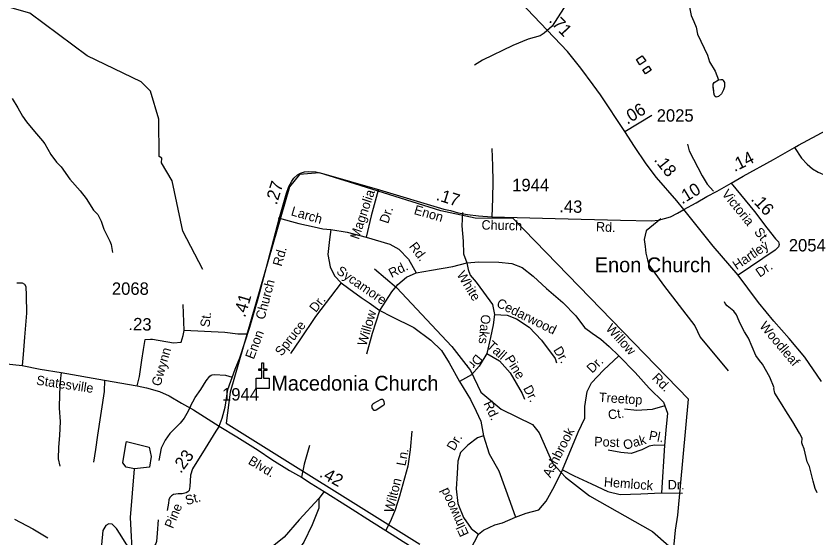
# Model space of a CAD drawing. Extents: x 1473865 to 1648260, y 639067 to 773536.
# Drawn here: x 1540456 to 1548512, y 713316 to 718566 of the extents above; entities that cross this region are included whole.
import ezdxf

# ---------------------------------------------------------------- set-up
doc = ezdxf.new("R2010")
doc.units = 0
for name, color, linetype in [('Exist Boundary Political City Limit New', 7, 'Continuous'), ('Exist Cultural Church CELL', 7, 'Continuous'), ('Exist Cultural Church Label', 7, 'Continuous'), ('Exist Cultural Church with Cemetery Label', 7, 'Continuous'), ('Exist Hydrographic Creek Single Shore', 7, 'Continuous'), ('Exist Hydrographic Misc Water Feature', 7, 'Continuous'), ('Exist Hydrographic Pond Under 1500 Sq Ft', 7, 'Continuous'), ('Exist Railroad Mainline', 7, 'Continuous'), ('Exist Road Non-System Type 51', 7, 'Continuous'), ('Exist Road Non-System Type 51 Label', 7, 'Continuous'), ('Exist Road Primary US Attributed', 7, 'Continuous'), ('Exist Road Primary US Label', 7, 'Continuous'), ('Exist Road Primary US Mileage Hundredths English Label', 7, 'Continuous'), ('Exist Road Secondary Mileage Hundredths English Label', 7, 'Continuous'), ('Exist Road Secondary Type 41 Attributed', 7, 'Continuous'), ('Exist Road Secondary Type 51 Attributed', 7, 'Continuous'), ('Exist Road Secondary Type 51 Label', 7, 'Continuous'), ('Exist Road Secondary Type 51 Number Label', 7, 'Continuous'), ('Map Preparation Boundary City Limit Buffer Line', 7, 'Continuous')]:
    doc.layers.add(name, color=color, linetype=linetype)

msp = doc.modelspace()

# ---------------------------------------------------------------- linework, layer by layer
at = {"layer": 'Exist Boundary Political City Limit New'}
msp.add_lwpolyline([(1547073, 713139.3), (1547098.2, 713385.6), (1547119.4, 713534.8), (1547227.4, 714704.2), (1545463.2, 716525), (1545078.4, 716529.9), (1544734.9, 716603.1), (1543867.6, 716873.6), (1543512.9, 716986.3), (1543310.1, 716969.4), (1543208.9, 716845.4), (1542612.1, 714773.6), (1542572.8, 714463.6), (1544521.8, 713245)], dxfattribs=at)
at = {"layer": 'Exist Cultural Church CELL'}
msp.add_lwpolyline([(1542876.1, 714917.1), (1542933, 714917.3), (1542933, 714993.4), (1542901, 714993.4), (1542901, 715009.4), (1542933, 715009.4), (1542933, 715069.5), (1542949, 715069.5), (1542949, 715009.4), (1542981, 715009.4), (1542981, 714993.4), (1542949, 714993.4), (1542949, 714917.3), (1543006.7, 714917.1), (1543006.7, 714810.7), (1542876.1, 714810.7)], close=True, dxfattribs=at)
at = {"layer": 'Exist Hydrographic Creek Single Shore'}
for points in [[(1542338.8, 716009.8), (1542136.8, 716397.9), (1542027.9, 716905.7), (1541921.8, 717085), (1541922.9, 717134.3), (1541897.9, 717151.2), (1541895.8, 717525.4), (1541808.9, 717809.5), (1541717.8, 717903.2), (1541172.8, 718163.8), (1540595.8, 718595.5), (1540271.8, 718684.1), (1540172.9, 718745.2), (1540131.8, 718811.7), (1539929.9, 719708.7), (1539870.8, 720241.6), (1539855.8, 720301), (1539841.8, 720501.5), (1539759.8, 720851.4), (1539692.8, 721078.9), (1539679.8, 721354.9), (1539610.8, 721714.1), (1539599.8, 722081.9)], [(1544064.8, 716017.6), (1544286.8, 715829.3), (1544843.8, 715237), (1545031.9, 714993.6), (1545136.9, 714774.9), (1545342.8, 714603.3), (1545656.9, 714449.2), (1545722.9, 714365.8), (1545859.9, 714061.1), (1545990.9, 713917.3), (1546229.9, 713732), (1546865.9, 713371.1), (1547029.9, 713226.6), (1547162.9, 713148.5), (1547344.9, 713111.9), (1548095.9, 713159.2), (1548336.9, 713088.6), (1548777.2, 712939.3)], [(1542739.8, 711301.1), (1542731.8, 711343.9), (1542295.8, 711690.9), (1541679.8, 712284.3), (1541647.8, 712376.9), (1541550.8, 712588.9), (1541554.8, 712795.6), (1541633.7, 713069.8), (1541607.8, 713513.4), (1541648.8, 714001.7)]]:
    msp.add_lwpolyline(points, dxfattribs=at)
at = {"layer": 'Exist Hydrographic Misc Water Feature'}
for points in [[(1547238.8, 718774.4), (1547235.6, 718705.6), (1547240.3, 718639.5), (1547254.9, 718571.2), (1547282.3, 718511.6), (1547304.7, 718452.3), (1547319.2, 718382), (1547419.2, 718172.1), (1547437.9, 718103.7), (1547497.1, 718010.6), (1547531.7, 717923)], [(1546005.2, 718698.6), (1545910.2, 718548.6), (1545854.5, 718463.7), (1545775.1, 718391.4), (1545734.6, 718364.2), (1545613.9, 718332.7), (1545460.6, 718269.8), (1545153.7, 718122.1), (1545072.7, 718071.8)], [(1546761.3, 718165.8), (1546796.9, 718113.8), (1546739.1, 718075), (1546703.1, 718128.6), (1546761.3, 718165.8)], [(1546825.7, 718061.7), (1546852.2, 718021), (1546795.1, 717982.7), (1546767.5, 718023.1), (1546825.7, 718061.7)], [(1547531.7, 717923), (1547554.4, 717927.4), (1547572.5, 717927.1), (1547578.3, 717917), (1547589.9, 717896.7), (1547589.1, 717852.8), (1547580.4, 717821), (1547561.6, 717781.4), (1547529.1, 717754.1), (1547507, 717746.5), (1547493.1, 717756.8), (1547487.5, 717774.9), (1547480.7, 717839), (1547476.9, 717847.1), (1547477.5, 717879), (1547487.8, 717894.8), (1547531.7, 717923)], [(1547531.7, 717923), (1547554.4, 717927.4), (1547572.5, 717927.1), (1547578.3, 717917), (1547589.9, 717896.7), (1547589.1, 717852.8), (1547580.4, 717821), (1547561.6, 717781.4), (1547529.1, 717754.1), (1547507, 717746.5), (1547493.1, 717756.8), (1547487.5, 717774.9), (1547476.9, 717847.1), (1547477.5, 717879), (1547487.8, 717894.8), (1547531.7, 717923)], [(1540419, 717734.5), (1540475.3, 717641.4), (1540521.3, 717556.2), (1540560.5, 717499.7), (1540642.6, 717402.1), (1540722.8, 717308.5), (1540746.2, 717276.1), (1540806.2, 717170.9), (1540864.7, 717093.7), (1540911.8, 717044.8), (1540999.4, 716923.1), (1541103.1, 716803), (1541161.6, 716727.9), (1541235.9, 716608.9), (1541279.8, 716566.2), (1541307.5, 716511), (1541313.3, 716498.9), (1541339.6, 716416.4), (1541401.3, 716295.2), (1541412.7, 716263), (1541429.1, 716182.7)], [(1548524.9, 713761.9), (1548504.4, 713806), (1548483.8, 713877.1), (1548445.4, 714026.2), (1548422.3, 714074.6), (1548392.2, 714202.7), (1548377.3, 714243.9), (1548369.8, 714266.3), (1548372.3, 714310.5), (1548345, 714363.3), (1548279.5, 714476.4), (1548209.7, 714587.7), (1548172.8, 714646.4), (1548097, 714763.9), (1548088.4, 714811.5), (1548090.1, 714820), (1548046.1, 714924.9), (1547972.7, 715058.3), (1547941.5, 715094.9), (1547906.4, 715143.6), (1547831.6, 715318.6), (1547793, 715381.8), (1547766, 715434.3), (1547737.1, 715490.8), (1547710.4, 715555.4), (1547683, 715589.9), (1547616, 715645.3), (1547598.5, 715667.6), (1547588.9, 715685.8)], [(1544060, 714665.4), (1544132.5, 714703.2), (1544143.3, 714705.6), (1544150.7, 714703.7), (1544154.9, 714698.1), (1544160.1, 714682.8), (1544163.9, 714656.7), (1544163.8, 714651.8), (1544160.4, 714645.6), (1544148.7, 714637.2), (1544083, 714594), (1544073.4, 714590.8), (1544064.2, 714591.3), (1544058, 714594.6), (1544048.4, 714607.5), (1544043.2, 714618.8), (1544041, 714626.9), (1544040.6, 714635.3), (1544041.1, 714644.2), (1544044.4, 714652.5), (1544050.9, 714659.2), (1544060, 714665.4)]]:
    msp.add_lwpolyline(points, dxfattribs=at)
at = {"layer": 'Exist Hydrographic Pond Under 1500 Sq Ft'}
msp.add_lwpolyline([(1541648.8, 714001.7), (1541565.8, 714019.8), (1541532.8, 714063.1), (1541560.7, 714246.4), (1541569.9, 714277.2), (1541798.2, 714222.3), (1541816.8, 714126.3), (1541798.8, 714018.4), (1541648.8, 714001.7)], dxfattribs=at)
at = {"layer": 'Exist Railroad Mainline'}
msp.add_lwpolyline([(1540440, 713496.5), (1540626.3, 713399.3), (1540777, 713308.6)], dxfattribs=at)
at = {"layer": 'Exist Road Non-System Type 51'}
for points in [[(1545248.7, 717228.9), (1545255.7, 717057.1), (1545259.1, 716899.1), (1545253.9, 716727.3), (1545247, 716543.4)], [(1547216.5, 717272.6), (1547235.4, 717206.4), (1547367.2, 716955.8), (1547415.7, 716871), (1547478.5, 716799.9)], [(1544101.3, 716809.5), (1544033.1, 716552.9), (1543981.2, 716338.5)], [(1544950.9, 716584.9), (1544944.4, 716451.7), (1544957.4, 716295.8), (1544963.8, 716169.1), (1544996.4, 716079.9)], [(1543096.1, 716533), (1543303.8, 716474.5), (1543459.6, 716442), (1543547.2, 716422.5), (1543627.4, 716413.2)], [(1546948.5, 716520.6), (1546801.1, 716401), (1546781.9, 716315), (1546792.3, 716243.5), (1546798.8, 716176.5), (1546813.7, 716109.1), (1546828.7, 716056.7), (1546976.4, 715852.7), (1547290.3, 715444.4), (1547346.4, 715328.4), (1547628, 714989.2)], [(1543627.4, 716413.2), (1543612.2, 716312.1), (1543595.9, 716162.7), (1543618.6, 716039.3), (1543664.1, 715948.3), (1543731.4, 715875.7)], [(1543627.4, 716413.2), (1543789.7, 716387.3), (1543981.2, 716338.5)], [(1543981.2, 716338.5), (1544221.3, 716267.1), (1544312.2, 716215.1), (1544409.6, 716114.4), (1544484.2, 715978)], [(1548130.8, 716236.7), (1548099, 716207.7), (1547728.1, 715954)], [(1544996.4, 716079.9), (1545115.5, 716089.8), (1545316.7, 716086.5), (1545449.8, 716070.3), (1545553.6, 716031.3), (1545664, 715943.6), (1545797, 715820.2), (1545962.6, 715677.3), (1546092.4, 715544.1), (1546180, 715427.2), (1546257.9, 715368.7), (1546345.5, 715310.2), (1546429.9, 715235.5), (1546526.7, 715141.4)], [(1544484.2, 715978), (1544640, 716004), (1544854.2, 716042.9), (1544996.4, 716079.9)], [(1544996.4, 716079.9), (1545009.4, 716011.7), (1545028.8, 715953.2), (1545090.5, 715885), (1545165.1, 715784.3), (1545252.8, 715657.6), (1545275.5, 715558.9)], [(1544120.2, 715597.4), (1544240.8, 715786.3), (1544302.5, 715861.1), (1544386.9, 715932.5), (1544484.2, 715978)], [(1540465.5, 715878), (1540517.5, 715877.3), (1540541.3, 715864.9), (1540555, 715838.6), (1540557.6, 715750.5), (1540560.6, 715572.8), (1540542.9, 715331), (1540526.5, 715154.8), (1540518.9, 715042.7)], [(1543731.4, 715875.7), (1543471.7, 715537.9), (1543312.7, 715304), (1543218.6, 715164.3)], [(1543731.4, 715875.7), (1543806, 715820.5), (1543932.6, 715729.5), (1544013.7, 715674.3), (1544120.2, 715597.4)], [(1543990.4, 715162.1), (1544045.5, 715370), (1544120.2, 715597.4)], [(1544120.2, 715597.4), (1544237, 715538.9), (1544460.9, 715425.2), (1544632.9, 715298.5), (1544740, 715194.6), (1544817.9, 715071.2), (1544921.6, 714884.1)], [(1545275.5, 715558.9), (1545259.3, 715455), (1545233.3, 715325), (1545197.6, 715165.4)], [(1545275.5, 715558.9), (1545402.1, 715552.4), (1545496.2, 715513.4), (1545622.7, 715429), (1545749.3, 715299.1), (1545885.6, 715113.9), (1545898.6, 715071.7)], [(1542790.2, 715361.2), (1542688.2, 715360.9), (1542560.4, 715374.8), (1542150, 715395.8)], [(1545197.6, 715165.4), (1545119.7, 715038.7), (1545041.9, 714951), (1544921.6, 714884.1)], [(1545197.6, 715165.4), (1545324.2, 715091.2), (1545431.3, 714971), (1545554.6, 714763.1), (1545577.3, 714704.6)], [(1545958.8, 713991.5), (1546117.8, 714371.6), (1546182.7, 714514.5), (1546182.7, 714631.4), (1546208.7, 714780.8), (1546250.8, 714868.5), (1546370.9, 714995.2), (1546526.7, 715141.4)], [(1546526.7, 715141.4), (1546692.2, 714972.5), (1546831.8, 714816.6), (1546974.6, 714673.6), (1546990.8, 714637.9)], [(1540909.8, 714972.6), (1540899.3, 714885.3), (1540893.3, 714759.4), (1540891.2, 714613.1), (1540901.1, 714480.9), (1540895, 714338.9), (1540885.3, 714221.1), (1540879.5, 714102.9), (1540896.4, 714030.7)], [(1541346.5, 714897.7), (1541343.8, 714780.5), (1541275.1, 714343.1), (1541257, 714197.4), (1541237, 714069.5)], [(1542213.1, 714633.9), (1542259.6, 714721), (1542316.5, 714802.5), (1542369.5, 714887.8), (1542407.9, 714935.5), (1542420.1, 714947.3), (1542432.2, 714951.2), (1542456, 714952.9), (1542564.1, 714945.7), (1542633.6, 714927.5)], [(1544921.6, 714884.1), (1545031.9, 714702.2), (1545090.3, 714585.3), (1545135.7, 714481.3), (1545164.2, 714333.5)], [(1546990.8, 714637.9), (1546861, 714602.2), (1546708.4, 714589.2), (1546585.1, 714605.4)], [(1546990.8, 714637.9), (1547016.7, 714563.2), (1547000.5, 714391.1), (1546987.5, 714238.4)], [(1542213.1, 714633.9), (1542191, 714583.3), (1542149.8, 714513.9), (1542109.1, 714462.5), (1542005.4, 714359.9), (1541958.4, 714290.6), (1541919.2, 714211.2), (1541895.2, 714085.4)], [(1544441.6, 714381.9), (1544426, 714194.8), (1544401.1, 714029.5), (1544318.1, 713726.9), (1544274.6, 713590.9), (1544234.5, 713491.6), (1544180.5, 713381.8)], [(1545164.2, 714333.5), (1545102.5, 714314), (1545005.1, 714242.5), (1544933.7, 714167.8), (1544904.5, 714080.1), (1544898, 713956.7), (1544888.3, 713800.8), (1544904.5, 713654.6), (1544963, 713511.7), (1545040.8, 713401.3), (1545111.9, 713343.6)], [(1545164.2, 714333.5), (1545219.8, 714153.7), (1545317.1, 713981.5), (1545432.8, 713667.6), (1545486.9, 713515.8)], [(1543410.2, 714239.2), (1543359, 714050.5), (1543330.4, 713919.5)], [(1546987.5, 714238.4), (1546886.9, 714241.6), (1546831.8, 714231.9), (1546757.1, 714192.9), (1546650, 714157.2), (1546546.2, 714166.9), (1546419.6, 714189.7)], [(1546987.5, 714238.4), (1546955.1, 713760.9)], [(1545111.9, 713343.6), (1545163.8, 713385.8), (1545277.4, 713437.8), (1545355.3, 713457.2), (1545486.9, 713515.8), (1545591.6, 713556.1), (1545722, 713590.4), (1545793.4, 713678.1), (1545877.8, 713827.5), (1545958.8, 713991.5)], [(1545958.8, 713991.5), (1546075.6, 713933.1), (1546250.8, 713851.9), (1546416.4, 713773.9), (1546539.7, 713744.7), (1546747.4, 713751.2), (1546955.1, 713760.9)], [(1543559.2, 713775.2), (1543506.3, 713702.6)], [(1546955.1, 713760.9), (1547166.8, 713757.8)], [(1543506.3, 713702.6), (1543504.3, 713606.3), (1543437.6, 713439.4), (1543353.2, 713264.7), (1543294.4, 713178.3), (1543184.5, 713044.8), (1543100.1, 712966.2), (1543035.4, 712909.3), (1542986.3, 712887.7), (1542909.8, 712887.7), (1542819.6, 712903.4), (1542750.9, 712905.4), (1542672.4, 712907.3), (1542662.6, 712917.2)], [(1543506.3, 713702.6), (1543306.1, 713488.5), (1543155.1, 713313.8), (1543035.4, 713217.6), (1542862.7, 713113.5), (1542741.1, 713009.4), (1542662.6, 712917.2)], [(1541887.6, 713487.8), (1541877.4, 713354.9), (1541871.8, 713269.1), (1541856.9, 713231.9), (1541819.6, 713211.3), (1541661.2, 713203.9), (1541599.8, 713202), (1541566.2, 713246.8), (1541506.6, 713343.7), (1541469.3, 713401.5), (1541422.8, 713446.3), (1541391.1, 713450), (1541359.4, 713431.4), (1541329.6, 713381), (1541318.4, 713237.5)], [(1544916.3, 712957.2), (1544995.1, 713119.4), (1545111.9, 713343.6)]]:
    msp.add_lwpolyline(points, dxfattribs=at)
at = {"layer": 'Exist Road Primary US Attributed'}
for points in [[(1538249.3, 715461.3), (1538360.7, 715389.8), (1538490.5, 715310.8), (1538581.8, 715275.3), (1538661.5, 715250.1), (1538812.4, 715200.3), (1538909.9, 715181.1), (1539082.3, 715161.9), (1539429.9, 715129.9), (1539651.7, 715114.4), (1540075.5, 715091.5), (1540518.9, 715042.7), (1540698.4, 715005.8), (1540909.8, 714972.6), (1541346.5, 714897.7), (1541675.5, 714838.4)], [(1541675.5, 714838.4), (1541771.2, 714819.2), (1541901.2, 714780.3), (1541998.6, 714738.9), (1542121.2, 714665.9), (1542244.9, 714596.2), (1542501.2, 714431.1)], [(1542501.2, 714431.1), (1542679.7, 714324.8), (1542893.9, 714190.6), (1543031.1, 714096.4), (1543211.5, 713987.5), (1543330.4, 713919.5), (1543429.7, 713855.7), (1543559.2, 713775.2), (1543805.2, 713620.1), (1544034.3, 713472.4), (1544180.5, 713381.8), (1544557.6, 713142.3), (1544801.4, 713014.3), (1545100.9, 712870.5)]]:
    msp.add_lwpolyline(points, dxfattribs=at)
at = {"layer": 'Exist Road Secondary Type 41 Attributed'}
msp.add_lwpolyline([(1541675.5, 714838.4), (1541699.8, 714933.2), (1541723.4, 715098.1), (1541739.1, 715203.9), (1541755.3, 715307.5), (1541809.2, 715310.5), (1541829.3, 715308.4), (1542042.3, 715272.6), (1542118.5, 715278), (1542140.3, 715347), (1542150, 715395.8), (1542138.2, 715658.2)], dxfattribs=at)
at = {"layer": 'Exist Road Secondary Type 51 Attributed'}
msp.add_line((1546586.4, 717401.9), (1546857.7, 717566.2), dxfattribs=at)
for points in [[(1546586.4, 717401.9), (1546341.3, 717771.8), (1546266.9, 717873.1), (1546144.1, 718038.6), (1546008.2, 718208.1), (1545465.9, 718781.9), (1545318.8, 718948.6), (1545133.9, 719139.8), (1544967, 719313.6), (1544859.8, 719457.3), (1544786.5, 719564.9), (1544742, 719663.6), (1544669.1, 719835.5), (1544608.5, 720050), (1544534.3, 720269.6), (1544482.2, 720440.8)], [(1548296.3, 717241.7), (1548335.9, 717265.6), (1548618.6, 717415.7), (1548770.6, 717500.3), (1548982.3, 717616.1), (1549048.5, 717660.6), (1549113.2, 717690), (1549243.5, 717762.1), (1549484.3, 717901.1), (1549610.9, 717985.7), (1549680.9, 718035.8), (1549738.4, 718082), (1549807.5, 718142.9), (1549934, 718241.1), (1550155.9, 718426.4), (1550284.1, 718547)], [(1547179.5, 716615.2), (1547108.9, 716702.3), (1546907.1, 716939.8), (1546800.4, 717076.5), (1546684.4, 717249.1), (1546586.4, 717401.9)], [(1547656.4, 716881.2), (1547780.1, 716953.4), (1548082.4, 717118.9), (1548296.3, 717241.7)], [(1548296.3, 717241.7), (1548366.7, 717132.6), (1548424.5, 717071.4), (1548477, 717025.5), (1548535.2, 716991.2), (1548612.5, 716959.7), (1548658.7, 716954.9), (1548701.1, 716960.9), (1548769.7, 716988.8), (1548878.2, 717042), (1548973, 717098.9), (1549060.4, 717142.8), (1549091.5, 717154.6), (1549122.7, 717158.2), (1549210, 717147.3), (1549323.5, 717123.1), (1549466.9, 717091.6), (1549570.5, 717065)], [(1542501.2, 714431.1), (1542530.4, 714513.2), (1542563.3, 714625.2), (1542589.7, 714802.5), (1542661.8, 715005.6), (1542710.9, 715120.8), (1542812.1, 715430.1), (1542893, 715718.3), (1542977, 716035), (1543107.1, 716520.9), (1543178.2, 716781.1), (1543204.1, 716846.3), (1543232.6, 716902.4), (1543254.7, 716932), (1543289.4, 716964.3), (1543320.7, 716982.1), (1543362.2, 716995), (1543401, 716998.2), (1543474.2, 716994.5), (1543554.5, 716976.7), (1544117.7, 716813.5), (1544763.6, 716620.1), (1544830.8, 716604.3), (1544908.5, 716582.9), (1545001.7, 716566.7), (1545114.1, 716552.2), (1545247, 716543.4), (1545884.7, 716525.3), (1546544.6, 716507.5), (1546856.2, 716502.6), (1546927.4, 716507.5), (1546986.6, 716524.7), (1547045.1, 716543.6), (1547116.2, 716579.1), (1547179.5, 716615.2)], [(1547179.5, 716615.2), (1547305.5, 716684.7), (1547413.3, 716746.1), (1547515.6, 716802.2), (1547656.4, 716881.2)], [(1547656.4, 716881.2), (1547893.5, 716595.9), (1548017.7, 716430.8), (1548104.5, 716319.6), (1548134.1, 716289.2), (1548139.8, 716263.3), (1548133.5, 716239.2), (1548130.8, 716236.7)], [(1548568.6, 714884), (1548400.3, 715127.4), (1548242.7, 715315.3), (1548088, 715492), (1547934.3, 715678), (1547824.5, 715822.8), (1547728.1, 715954), (1547475.5, 716247.3), (1547179.5, 716615.2)], [(1542501.2, 714431.1), (1542469.5, 714382.3), (1542360.7, 714206.1), (1542234.1, 714001.4), (1542213.6, 713940.5), (1542206.9, 713824.7), (1542199.9, 713784.3), (1542186.4, 713769.8), (1542168.7, 713759.5), (1542130.4, 713750.4), (1542087.3, 713750.4), (1542042.9, 713743.4), (1542020.8, 713731.5), (1542004.6, 713715.3), (1541993.8, 713691.6), (1541990.6, 713657.7), (1541986.3, 713618.9), (1541978.8, 713581.7)]]:
    msp.add_lwpolyline(points, dxfattribs=at)
at = {"layer": 'Map Preparation Boundary City Limit Buffer Line'}
msp.add_lwpolyline([(1547073, 713139.3), (1547098.2, 713385.6), (1547119.4, 713534.8), (1547227.4, 714704.2), (1545463.2, 716525), (1545078.4, 716529.9), (1544734.9, 716603.1), (1543867.6, 716873.6), (1543512.9, 716986.3), (1543310.1, 716969.4), (1543208.9, 716845.4), (1542612.1, 714773.6), (1542572.8, 714463.6), (1544521.8, 713245)], dxfattribs=at)

# ---------------------------------------------------------------- texts
at = {"layer": 'Exist Cultural Church Label'}
msp.add_text('Macedonia Church', height=150, dxfattribs=at).set_placement((1543026.4, 714790.4))
at = {"layer": 'Exist Cultural Church with Cemetery Label'}
msp.add_text('Enon Church', height=150, dxfattribs=at).set_placement((1546284.1, 715983.2))
at = {"layer": 'Exist Road Non-System Type 51 Label'}
for s, rotation, p in [('Magnolia', 71.50414, (1543907.7, 716308.2)), ('Larch', 343.68215, (1543218.6, 716559.2)), ('Dr.', 71.50414, (1544202.6, 716466.8)), ('Rd.', 306.89504, (1544409.3, 716242.8)), ('Hartley', 34.36594, (1547713.1, 716003.4)), ('Sycamore', 325.38861, (1543674.9, 715976.2)), ('Rd.', 26.78054, (1544237.4, 715924.7)), ('White', 301.54999, (1544890.9, 715960.4)), ('Dr.', 34.36594, (1547945.5, 715928)), ('Dr.', 52.00528, (1543475.8, 715572.4)), ('Cedarwood', 333.71136, (1545286, 715640.8)), ('Willow', 73.66168, (1543982.5, 715233.5)), ('Oaks', 264.74914, (1545141.8, 715561.2)), ('Spruce', 51.74449, (1543130, 715131.6)), ('Willow', 312.56616, (1546389.2, 715410.3)), ('Tall', 318.15196, (1545190.3, 715232)), ('Dr.', 301.32869, (1545863.1, 715200.4)), ('Dr.', 230.09719, (1545091.5, 715165.4)), ('Pine', 301.71249, (1545374.5, 715112.8)), ('Dr.', 44.08956, (1546257.7, 714960.3)), ('Rd.', 314.13249, (1546854.1, 714913.1)), ('Dr.', 297.21826, (1545560.5, 714815)), ('Treetop', 356.24036, (1546323.2, 714678)), ('Rd.', 294.77393, (1545162.1, 714661.3)), ('Ct.', 7.5255, (1546424, 714498.8)), ('Ashbrook', 63.05198, (1545838.5, 713906.5)), ('Dr.', 59.30593, (1544868.5, 714177.5)), ('Post', 357.75141, (1546276.8, 714231.5)), ('Oak', 15.84332, (1546584.9, 714192.8)), ('Pl.', 349.26036, (1546823.5, 714295.9)), ('Ln.', 79.20136, (1544377.6, 714026.1)), ('Hemlock', 355.53396, (1546373.5, 713825.1)), ('Wilton', 75.94135, (1544253.7, 713553.9)), ('Dr.', 0.55096, (1547019.2, 713794.8)), ('Elmwood', 114.22173, (1545018.3, 713345.3))]:
    msp.add_text(s, height=95, rotation=rotation, dxfattribs=at).set_placement(p)
at = {"layer": 'Exist Road Primary US Label'}
for s, rotation, p in [('Statesville', 351.59284, (1540656.3, 714851)), ('Blvd.', 329.08104, (1542786, 714057.7))]:
    msp.add_text(s, height=95, rotation=rotation, dxfattribs=at).set_placement(p)
at = {"layer": 'Exist Road Primary US Mileage Hundredths English Label'}
msp.add_text('.42', height=125, rotation=331.24253, dxfattribs=at).set_placement((1543502.8, 713927.5))
at = {"layer": 'Exist Road Secondary Mileage Hundredths English Label'}
for s, rotation, p in [('.71', 313.38039, (1545815.9, 718515.2)), ('.06', 31.39104, (1546611.5, 717469.3)), ('.14', 26.53029, (1547692.2, 716992.6)), ('.18', 308.6941, (1546875, 717114.1)), ('.27', 72.63938, (1543080.8, 716656.3)), ('.10', 31.16269, (1547163.9, 716665.9)), ('.17', 342.6266, (1544678.9, 716713.3)), ('.16', 312.40074, (1547850.8, 716715.1)), ('.43', 358.56191, (1545925, 716587.2)), ('.41', 73.57669, (1542761.9, 715522.1)), ('.23', 358.3222, (1541586.8, 715401.1)), ('.23', 53.31549, (1542115.4, 713949.7))]:
    msp.add_text(s, height=125, rotation=rotation, dxfattribs=at).set_placement(p)
at = {"layer": 'Exist Road Secondary Type 51 Label'}
for s, rotation, p in [('Victoria', 309.06684, (1547557.2, 716771.2)), ('Enon', 343.91859, (1544456.8, 716571.4)), ('Church', 358.56191, (1545142.5, 716414.4)), ('Rd.', 357.7901, (1546294.7, 716396.2)), ('St.', 307.9714, (1547883.8, 716388.3)), ('Rd.', 74.06659, (1543129.7, 716036.7)), ('Church', 75.06918, (1542957.5, 715499.7)), ('St.', 83.90002, (1542405, 715425.7)), ('Woodleaf', 310.00594, (1547937.7, 715438.7)), ('Enon', 69.18394, (1542849.6, 715099.8)), ('Gwynn', 74.05072, (1541909.7, 714828.5)), ('St.', 14.97088, (1542174.4, 713636.6)), ('Pine', 67.56919, (1542035.3, 713394.2))]:
    msp.add_text(s, height=95, rotation=rotation, dxfattribs=at).set_placement(p)
at = {"layer": 'Exist Road Secondary Type 51 Number Label'}
for s, p in [('2025', (1546907.8, 717500.9)), ('1944', (1545452.6, 716800.1)), ('2054', (1548237.8, 716193.3)), ('2068', (1541421.7, 715756.2)), ('1944', (1542531, 714690.8))]:
    msp.add_text(s, height=125, dxfattribs=at).set_placement(p)

doc.saveas('drawing.dxf')
